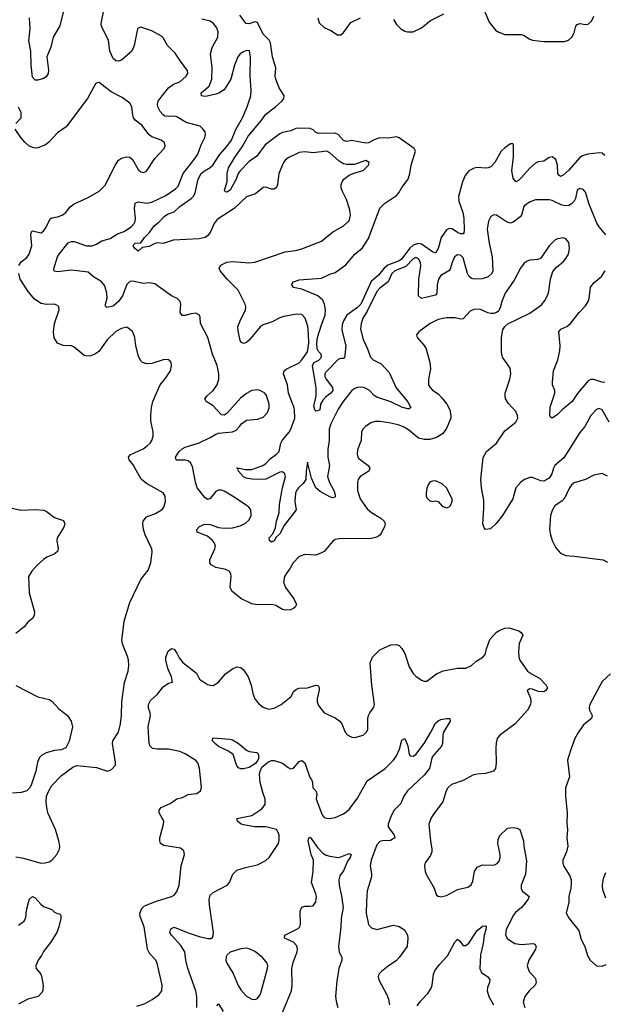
# Model space of a CAD drawing. Header units: inches. Extents: x 2134017 to 2292458, y 756222 to 916513.
# Tile 260 of 387: x 2223778 to 2227986, y 871953 to 879037. Entities that reach past the tile are written whole.
import ezdxf

# ---------------------------------------------------------------- set-up
doc = ezdxf.new("R2010")
doc.units = ezdxf.units.IN
doc.header["$MEASUREMENT"] = 0
doc.layers.add('C2827', color=7, linetype='Continuous')

msp = doc.modelspace()

# ---------------------------------------------------------------- linework, layer by layer
at = {"layer": 'C2827', "color": 5}
for points, elevation in [([(2224100.2, 879130), (2224068.2, 878991.8), (2224019.1, 878910), (2224001.3, 878838.7), (2223972.5, 878770), (2223986.5, 878673.5), (2223982.9, 878650), (2223970, 878626.6), (2223950, 878612.8), (2223910, 878601.6), (2223890, 878601.3), (2223870, 878622.7), (2223860.7, 878710), (2223858.2, 878810), (2223844, 878884), (2223853.3, 878970), (2223849, 879049)], 360), ([(2227119, 879110), (2227158, 879018), (2227202, 878962), (2227226.1, 878946.1), (2227270, 878930.3), (2227390.2, 878930.2), (2227410, 878923.7), (2227450, 878897), (2227470.3, 878890.3), (2227550, 878879.6), (2227700.1, 878879.9), (2227729.6, 878890.3), (2227752, 878910), (2227770, 878941), (2227782.4, 878990), (2227790, 879002), (2227810, 879008.5), (2227850, 879002.3), (2227870, 879004.6), (2227894.9, 879025.1), (2227910, 879062.8)], 320), ([(2228021.3, 876141.3), (2227970, 876229.6), (2227950, 876240.5), (2227930, 876233.3), (2227890, 876189.6), (2227846.5, 876110), (2227810, 876066.9), (2227695.4, 875884.6), (2227631.3, 875828.7), (2227621, 875810), (2227609.2, 875770), (2227590, 875738.9), (2227550, 875717.7), (2227530, 875718.7), (2227470, 875742.4), (2227450, 875743.5), (2227412.7, 875730), (2227385.3, 875710), (2227350.3, 875670), (2227328.9, 875590), (2227254, 875470), (2227208.1, 875411.9), (2227166.4, 875373.6), (2227130, 875368.7), (2227120.9, 875380.9), (2227112.7, 875410), (2227120.1, 875519.9), (2227119.3, 875579.3), (2227103.1, 875670), (2227098, 875730), (2227113.1, 875886.9), (2227138.9, 875930), (2227210, 875990.3), (2227270, 876078.4), (2227350, 876140.7), (2227362.9, 876170), (2227361.6, 876190), (2227350, 876217.2), (2227296.1, 876276.1), (2227275.6, 876310), (2227271.6, 876330), (2227273.3, 876350), (2227306.9, 876450), (2227312.8, 876490), (2227307.6, 876530), (2227254.5, 876610), (2227245.8, 876645.8), (2227246, 876750), (2227255.3, 876804.7), (2227269.6, 876830.3), (2227291, 876849), (2227450, 876925.7), (2227533.5, 876986.5), (2227561.6, 877018.4), (2227585.4, 877070), (2227599.1, 877170), (2227614.7, 877225.2), (2227643.1, 877256.9), (2227690, 877294.9), (2227710, 877318), (2227728, 877350), (2227736.9, 877390), (2227730, 877433.2), (2227710, 877459.5), (2227690, 877467), (2227650, 877459.6), (2227630, 877449.5), (2227590.4, 877410), (2227530, 877322), (2227508.5, 877311.5), (2227450, 877305.6), (2227430, 877298.4), (2227410, 877284.5), (2227382.4, 877250), (2227337.4, 877162.6), (2227271.7, 877070), (2227248.9, 877010), (2227237.2, 876962.8), (2227222.4, 876937.6), (2227210.4, 876929.6), (2227190, 876922.9), (2227170, 876923.6), (2227148.2, 876928.2), (2227090, 876953.3), (2227047.3, 876952.7), (2227020.3, 876939.7), (2226970, 876885.2), (2226950, 876881.2), (2226911.6, 876891.6), (2226851.5, 876891.5), (2226790, 876879.7), (2226733, 876850), (2226650.7, 876790), (2226634, 876770), (2226639.1, 876750), (2226690, 876693.4), (2226703.8, 876670), (2226730.4, 876570), (2226735.6, 876524.4), (2226720.4, 876450), (2226721.7, 876410), (2226731.8, 876390), (2226750, 876371.8), (2226790, 876344.4), (2226817.2, 876317.2), (2226853.8, 876270), (2226874.2, 876230), (2226881.8, 876190), (2226880.8, 876170), (2226848.7, 876091.3), (2226821.7, 876058.3), (2226778, 876030), (2226730, 876016.8), (2226690, 876017.3), (2226650, 876026.9), (2226590, 876077.3), (2226550, 876102.4), (2226510, 876118.8), (2226450, 876134.6), (2226373.4, 876146.6), (2226334.9, 876145.1), (2226304.6, 876135.4), (2226266.8, 876110), (2226247.3, 876090), (2226239.1, 876070), (2226235.5, 876010), (2226210, 875942), (2226206.7, 875910), (2226212.7, 875890), (2226220.5, 875880.5), (2226286.4, 875830), (2226297.6, 875810), (2226290.2, 875789.8), (2226228.5, 875750), (2226213.7, 875730), (2226208.9, 875710), (2226210.3, 875650), (2226229.1, 875590), (2226278.8, 875518.8), (2226310, 875491.1), (2226378.9, 875450), (2226401.1, 875430), (2226408.9, 875410), (2226404.9, 875390), (2226380.2, 875339.8), (2226371.7, 875328.3), (2226350, 875315.1), (2226310, 875304.8), (2226078.7, 875301.3), (2226050, 875297.4), (2226030, 875282.9), (2225970, 875212), (2225950, 875200.7), (2225910, 875185.1), (2225830, 875189.4), (2225790, 875174), (2225746, 875130), (2225726, 875090), (2225696.4, 875050), (2225685.3, 875030), (2225677.1, 874990), (2225692.1, 874952.1), (2225750.7, 874870), (2225770.8, 874830), (2225761, 874810), (2225750, 874801.2), (2225727.7, 874792.3), (2225690, 874787.8), (2225670, 874793), (2225622.2, 874822.2), (2225590.7, 874830.7), (2225487.3, 874827.3), (2225450, 874835.1), (2225370, 874872), (2225304.4, 874924.4), (2225294.2, 874954.2), (2225301, 875030), (2225298, 875050), (2225287.4, 875067.4), (2225261.8, 875081.8), (2225190, 875096.8), (2225155.5, 875115.5), (2225146.9, 875130), (2225147.2, 875150), (2225183.5, 875230), (2225187.4, 875250), (2225180.3, 875270), (2225165, 875290), (2225130, 875321.5), (2225056, 875350), (2225053.6, 875370), (2225073.6, 875390), (2225110, 875407.7), (2225150, 875404.7), (2225210, 875383.8), (2225250, 875378.2), (2225310, 875381.8), (2225364.7, 875395.3), (2225404.1, 875415.9), (2225430, 875439.1), (2225444.2, 875470), (2225441.6, 875510), (2225427.3, 875530), (2225401.6, 875550), (2225310, 875609.8), (2225250, 875644.7), (2225230, 875651.3), (2225210, 875651.5), (2225190, 875642.9), (2225150, 875591.8), (2225130, 875585.1), (2225110, 875599.6), (2225056.2, 875670), (2225043.5, 875710), (2225021.6, 875821.6), (2225008.2, 875848.2), (2224990, 875862.4), (2224970, 875868), (2224908, 875868), (2224903.7, 875870), (2224899.7, 875890), (2224927.2, 875930), (2224948.9, 875950), (2224970, 875961), (2225070, 875992.3), (2225149.5, 876030), (2225190, 876055.5), (2225210, 876062), (2225310, 876070.8), (2225335.3, 876084.7), (2225361.2, 876110), (2225374, 876130), (2225410, 876156.3), (2225490, 876163.8), (2225530, 876178), (2225562.9, 876210), (2225574.5, 876245.5), (2225573.5, 876270), (2225554.1, 876334.1), (2225542, 876350), (2225509.7, 876369.7), (2225490, 876374.3), (2225450, 876369.7), (2225410, 876348), (2225367.1, 876312.9), (2225270, 876204), (2225250, 876192.7), (2225230, 876193.2), (2225170, 876258), (2225119.3, 876290), (2225112, 876310), (2225127.6, 876330), (2225171.6, 876368.4), (2225199.1, 876410), (2225210.9, 876450), (2225212.2, 876490), (2225198.5, 876550), (2225166, 876630), (2225133.5, 876750), (2225079.5, 876850), (2225077, 876897), (2225070, 876914), (2225045.6, 876925.6), (2225010, 876921.6), (2224970, 876907.8), (2224948, 876908), (2224934.5, 876930), (2224938.3, 876990), (2224932.8, 877010), (2224912.1, 877032.1), (2224870, 877050.9), (2224750, 877137.6), (2224710, 877144.2), (2224670, 877138.7), (2224590, 877156.8), (2224570, 877153.3), (2224550, 877131.1), (2224518.3, 877050), (2224490, 877008.2), (2224450, 876977), (2224405.3, 876965.3), (2224395.9, 876975.9), (2224395.6, 876990), (2224407.7, 877032.3), (2224406, 877070), (2224390, 877120.9), (2224370, 877149.4), (2224358.3, 877158.3), (2224310, 877187.6), (2224270, 877220.5), (2224150, 877234), (2224050, 877221.7), (2224027.4, 877227.4), (2224023.3, 877243.3), (2224050.9, 877330), (2224062, 877350), (2224127.5, 877432.5), (2224150, 877441.4), (2224170, 877441.3), (2224259.1, 877410), (2224300.9, 877410), (2224330, 877421.7), (2224370, 877446.2), (2224430, 877463.2), (2224482.9, 877497.1), (2224530, 877511.8), (2224583.5, 877550), (2224603.1, 877570), (2224610, 877584.4), (2224612.2, 877610), (2224603.6, 877676.4), (2224610, 877715.8), (2224630, 877726.4), (2224690, 877717.5), (2224730, 877725.1), (2224830, 877771), (2224900, 877820), (2224919.9, 877840.1), (2224956.1, 877930), (2225034, 878030), (2225059.7, 878070), (2225083.7, 878136.3), (2225111.3, 878190), (2225116.2, 878210), (2225112.7, 878230), (2225095.1, 878255.1), (2225077.2, 878270), (2224976.7, 878296.6), (2224910, 878338.3), (2224890, 878343.4), (2224850, 878339.8), (2224822.9, 878342.9), (2224810, 878351.1), (2224790, 878376.9), (2224773.6, 878410), (2224769.8, 878430), (2224776.1, 878450), (2224803.2, 878490), (2224850, 878545.8), (2224886.2, 878573.8), (2224930, 878590.2), (2224976.2, 878630), (2224989.4, 878650), (2224986.6, 878670), (2224939.5, 878730), (2224896.6, 878796.6), (2224843, 878850), (2224810, 878907), (2224798.6, 878918.6), (2224730, 878956.9), (2224650, 878982.7), (2224630, 878976), (2224626.4, 878970), (2224602.3, 878850), (2224584.9, 878810), (2224510, 878744.7), (2224490, 878738.7), (2224470, 878741.6), (2224450, 878758), (2224426.2, 878810), (2224416.8, 878890), (2224367.4, 878987.4), (2224363.7, 879010), (2224384.5, 879104.5)], 360), ([(2227996.3, 877490), (2227950, 877546.3), (2227933.4, 877573.4), (2227877.3, 877710), (2227850, 877796), (2227834.7, 877814.8), (2227810, 877822), (2227790.4, 877809.6), (2227778.5, 877750), (2227768.7, 877731.3), (2227750, 877711), (2227730, 877699.8), (2227710, 877696.8), (2227681.5, 877701.5), (2227610, 877735.5), (2227590, 877740.3), (2227490, 877739.8), (2227453.7, 877726.3), (2227426.4, 877710), (2227407.8, 877692.2), (2227390.3, 877630), (2227381.4, 877618.6), (2227330, 877580.4), (2227310, 877573.3), (2227281.4, 877581.4), (2227210, 877631.2), (2227190, 877633.3), (2227170, 877620.9), (2227151.8, 877588.2), (2227142.8, 877530), (2227156.3, 877430), (2227179, 877330), (2227184.3, 877230), (2227177.2, 877210), (2227150, 877185.8), (2227107, 877173), (2227050, 877170.8), (2227030, 877175.6), (2227011.4, 877191.4), (2227002, 877210), (2226970, 877324.5), (2226950, 877343.6), (2226930, 877345.6), (2226909.1, 877330), (2226891.6, 877290), (2226877.9, 877242.1), (2226867.4, 877230), (2226810, 877195.5), (2226792.6, 877170), (2226782.5, 877130), (2226779.7, 877070), (2226770, 877054), (2226670, 877031.1), (2226649.8, 877050), (2226651.5, 877170), (2226665.6, 877265.6), (2226663.4, 877290), (2226650, 877317.3), (2226630, 877324.8), (2226610, 877316.5), (2226557.9, 877262.1), (2226478.7, 877230), (2226457.3, 877210), (2226430.3, 877149.7), (2226370, 877104.3), (2226350, 877080.3), (2226279.6, 876940.3), (2226247.2, 876890), (2226235, 876850), (2226231, 876810), (2226250, 876734.9), (2226282.2, 876670), (2226303.6, 876610), (2226322, 876590), (2226380.1, 876560.1), (2226438.6, 876498.6), (2226488.9, 876388.9), (2226570.2, 876290), (2226593.3, 876246.7), (2226582, 876238), (2226570, 876236.4), (2226528.2, 876250), (2226450, 876287.7), (2226350, 876322.3), (2226330, 876332.8), (2226292.6, 876372.6), (2226256, 876390), (2226230, 876394.2), (2226210, 876391.7), (2226190, 876384.2), (2226170.1, 876369.9), (2226106, 876290), (2226070, 876236), (2226017.6, 876130), (2226006.2, 876090), (2226006.2, 876010), (2225995.2, 875944.8), (2225997.4, 875890), (2226008.6, 875830), (2225994, 875750), (2226008.4, 875708.4), (2226040.2, 875650), (2226050, 875618), (2226050, 875602), (2226030, 875596.2), (2226010, 875605.1), (2225942, 875642), (2225909.8, 875669.8), (2225878.2, 875738.2), (2225850, 875852.7), (2225839.5, 875790), (2225837.4, 875730), (2225819.8, 875700.2), (2225785.6, 875670), (2225770.2, 875650), (2225764.3, 875630), (2225758.9, 875570), (2225768, 875510), (2225681.9, 875398.1), (2225650, 875337.7), (2225625, 875315.1), (2225610, 875288.2), (2225590, 875276.9), (2225575.6, 875290), (2225574, 875310), (2225601, 875339), (2225619.1, 875380.9), (2225627.1, 875430), (2225645.2, 875490), (2225648.1, 875550), (2225669.9, 875670.1), (2225691.2, 875750), (2225687.2, 875770), (2225670, 875783.8), (2225650, 875781), (2225550, 875731.9), (2225510, 875728.3), (2225450, 875730.5), (2225410, 875738.9), (2225388.7, 875748.7), (2225353.3, 875790), (2225347.7, 875807.7), (2225338, 875810), (2225347.9, 875812.1), (2225401.9, 875801.9), (2225450, 875801.5), (2225528.3, 875830), (2225550, 875844.8), (2225581.7, 875878.3), (2225626.6, 875910), (2225645.4, 875930), (2225656.8, 875990), (2225667.1, 876010), (2225719, 876070), (2225730.6, 876090), (2225757.5, 876170), (2225757, 876230), (2225752.6, 876252.6), (2225713.8, 876350), (2225706, 876410), (2225676, 876490), (2225683, 876510), (2225697.2, 876522.8), (2225790, 876568.7), (2225810, 876588.8), (2225850, 876647.2), (2225858.3, 876710), (2225857.9, 876777.9), (2225851.8, 876831.8), (2225834.2, 876890), (2225810, 876916), (2225770, 876918.8), (2225679.6, 876900.4), (2225650, 876891.5), (2225596, 876864), (2225530, 876842.7), (2225510, 876828.2), (2225430, 876731.6), (2225410, 876715.6), (2225390, 876707), (2225375.3, 876715.3), (2225366.3, 876730), (2225350, 876798), (2225349.6, 876829.6), (2225364.2, 876870), (2225404.2, 876950), (2225406.2, 876970), (2225402.2, 876990), (2225351.5, 877090), (2225270.9, 877170.9), (2225222, 877230), (2225215.1, 877250), (2225226, 877270), (2225270, 877291.6), (2225310, 877296.9), (2225430, 877288.4), (2225470, 877292.1), (2225690, 877365.6), (2225763.6, 877376.4), (2225810, 877389.1), (2225950, 877443.1), (2226030.9, 877509.1), (2226110, 877554.4), (2226149.6, 877590), (2226160.5, 877630), (2226153.7, 877670), (2226130, 877744), (2226100.7, 877800.7), (2226092.3, 877827.7), (2226091.8, 877850), (2226098.4, 877870), (2226112.3, 877890), (2226150, 877917.1), (2226190, 877934), (2226250, 877950.8), (2226289, 877990), (2226294, 878010), (2226270, 878024), (2226185.8, 877994.2), (2226130, 877994.3), (2226110, 877998.9), (2226078.5, 878018.5), (2226010, 878078.7), (2225990, 878089.7), (2225890, 878078.2), (2225830, 878086.2), (2225790, 878080.4), (2225710, 878043), (2225690, 878027.3), (2225677, 878010), (2225644.2, 877930), (2225634.7, 877850), (2225627, 877830), (2225610, 877817.3), (2225590, 877818.4), (2225550, 877830.8), (2225530, 877829.7), (2225475.7, 877784.3), (2225410, 877763.1), (2225321.6, 877678.4), (2225200.5, 877599.5), (2225178.8, 877570), (2225150, 877505.1), (2225130, 877481.3), (2225113, 877470), (2225070, 877460.8), (2224882.8, 877450), (2224810, 877426), (2224770, 877430.4), (2224750, 877426.8), (2224710, 877405.9), (2224661, 877399), (2224630, 877371.5), (2224607.6, 877390), (2224595.6, 877410), (2224601, 877419), (2224610, 877428), (2224650, 877430.3), (2224677.5, 877470), (2224713.6, 877506.4), (2224746.4, 877553.6), (2224780.9, 877579.1), (2224819.3, 877620.7), (2224843.2, 877636.8), (2224890, 877655.4), (2224930, 877692.1), (2225013.3, 877750), (2225030.6, 877770), (2225040.6, 877790), (2225064, 877890), (2225085.2, 877930), (2225107.8, 877950), (2225150, 877973.4), (2225169.5, 877990.5), (2225215.5, 878064.5), (2225270, 878124.7), (2225302, 878170), (2225333.2, 878246.8), (2225381.1, 878330), (2225415.8, 878410), (2225442, 878490), (2225445.3, 878530), (2225436.1, 878630), (2225439.3, 878770), (2225431.6, 878811.6), (2225410, 878815.6), (2225390, 878806.6), (2225366.2, 878790), (2225349.3, 878770), (2225324.7, 878710), (2225298, 878610), (2225250, 878532.6), (2225212.8, 878507.2), (2225190, 878500.4), (2225126.7, 878486.7), (2225110, 878485), (2225087.3, 878490), (2225084, 878510), (2225141.1, 878558.9), (2225161, 878610), (2225163.2, 878690), (2225152.3, 878790), (2225163.9, 878836.1), (2225204.2, 878910), (2225206.2, 878950), (2225197.3, 878977.3), (2225172.6, 879010), (2225150, 879025.3), (2225090, 879039.4)], 340), ([(2227990, 878059.1), (2227970, 878076.1), (2227950, 878079.5), (2227868.4, 878068.4), (2227830, 878057.7), (2227810, 878044.9), (2227730, 877953.9), (2227690, 877919.4), (2227670, 877909.7), (2227658, 877918), (2227650.8, 877930.8), (2227649.9, 877990), (2227637.5, 878030), (2227610, 878049.8), (2227590, 878046.2), (2227550, 878019.2), (2227510, 878014.6), (2227490, 878005.6), (2227450, 877968.7), (2227390, 877900.3), (2227370, 877881.5), (2227350, 877871.3), (2227330, 877896), (2227321.6, 877950), (2227331.9, 878050), (2227333.4, 878133.4), (2227330, 878142.7), (2227310, 878144.4), (2227270, 878115.4), (2227244.3, 878090), (2227197.7, 878010), (2227170, 877978.9), (2227150, 877969.8), (2227130, 877968.1), (2227070, 877973.3), (2227050, 877969.7), (2227010, 877949.6), (2226984.7, 877915.3), (2226965.6, 877870), (2226936.1, 877763.9), (2226938.4, 877730), (2226968, 877650), (2226975.2, 877610), (2226978.2, 877521.8), (2226975.8, 877504.2), (2226970, 877496.9), (2226950, 877496.5), (2226930, 877505.2), (2226890, 877532.5), (2226870, 877535.3), (2226850, 877524.8), (2226811.9, 877470), (2226790, 877389.5), (2226770, 877357.7), (2226750, 877365.5), (2226670, 877422.2), (2226646.7, 877426.7), (2226610, 877414.6), (2226586.6, 877393.4), (2226526.1, 877313.9), (2226510, 877302.1), (2226428.8, 877271.2), (2226402.4, 877250), (2226360.2, 877199.8), (2226307.4, 877152.6), (2226233.7, 876990), (2226210, 876966.2), (2226133.1, 876910), (2226107.8, 876870), (2226099.1, 876840.9), (2226098, 876802), (2226126.1, 876690), (2226115.8, 876604.2), (2226110, 876598.4), (2226090, 876600.3), (2226070, 876592.4), (2225980.2, 876499.8), (2225975.3, 876490), (2225975.5, 876470), (2225983.2, 876450), (2226030, 876390.3), (2226032.5, 876370), (2226017.3, 876350), (2225978.8, 876321.2), (2225960.9, 876299.1), (2225944, 876270), (2225938, 876230), (2225922.5, 876222.5), (2225910, 876220.9), (2225905.3, 876225.3), (2225896.2, 876256.2), (2225912.8, 876330), (2225911.8, 876388.2), (2225886.2, 876550), (2225896.8, 876570), (2225931.6, 876588.4), (2225951.5, 876610), (2225947.3, 876630), (2225930, 876648.5), (2225919.9, 876670), (2225916, 876710), (2225921.5, 876750), (2225950, 876842.4), (2225976.4, 876910), (2225978.7, 876950), (2225973.3, 876990), (2225959.1, 877019.1), (2225925.4, 877050), (2225810, 877098.2), (2225750, 877109.7), (2225737, 877130), (2225740.5, 877139.5), (2225749, 877150), (2225790, 877164.6), (2225950, 877176.5), (2226010, 877205.7), (2226050, 877217), (2226126.8, 877273.2), (2226189.9, 877350.1), (2226245.1, 877394.9), (2226290, 877463), (2226370, 877681.6), (2226404.6, 877715.4), (2226490, 877772), (2226508, 877792), (2226529.8, 877830), (2226574.2, 877890), (2226587.2, 877930), (2226595.6, 877990), (2226627.6, 878090), (2226617.6, 878110), (2226510, 878186.6), (2226490, 878193.9), (2226430, 878184.8), (2226370, 878185.7), (2226330, 878173.4), (2226290, 878151.7), (2226270.7, 878149.3), (2226170, 878167.9), (2226130, 878161.4), (2226110, 878166.9), (2226070.3, 878210), (2226050, 878220.7), (2225930, 878218.3), (2225910, 878226), (2225890, 878243.4), (2225870, 878253.5), (2225770, 878256.9), (2225730, 878237.5), (2225670, 878224.3), (2225650, 878215), (2225544.4, 878135.6), (2225484.2, 878055.8), (2225430, 878017), (2225365, 877950), (2225351.1, 877930), (2225336.3, 877890), (2225293.7, 877810), (2225270, 877795.1), (2225257.2, 877797.2), (2225251.8, 877810), (2225271.1, 877870), (2225270.6, 877930), (2225280.6, 877970), (2225328.7, 878050), (2225378.8, 878121.2), (2225421.8, 878198.2), (2225513.3, 878306.7), (2225550, 878356.8), (2225619.8, 878410), (2225664.8, 878450), (2225680.5, 878470), (2225682.4, 878490), (2225646.4, 878546.4), (2225621.2, 878610), (2225618.3, 878630), (2225623.1, 878690), (2225597.7, 878770), (2225583.4, 878870), (2225574.5, 878890), (2225530, 878933), (2225490, 879017.3), (2225470, 879020.3), (2225430, 879007.8), (2225408.8, 879008.8), (2225362, 879070)], 320), ([(2225924, 879050), (2225934, 879014), (2225970, 878979.5), (2226018, 878958), (2226066.6, 878926.6), (2226090, 878927.7), (2226110, 878944), (2226162.7, 879017.3), (2226231.1, 879048.9)], 320), ([(2226470, 879039.1), (2226490, 879003), (2226521.6, 878970), (2226550, 878954.9), (2226570, 878950.3), (2226609.6, 878950.4), (2226670, 878977.1), (2226735.1, 879030), (2226830, 879078)], 320), ([(2223772.2, 877267.8), (2223790, 877295.5), (2223830, 877326), (2223847, 877350), (2223865.2, 877410), (2223859.3, 877490), (2223862.7, 877510), (2223870, 877518.8), (2223930, 877504.4), (2223950, 877515.3), (2223970, 877543.1), (2223997, 877603), (2224010, 877610.4), (2224050, 877617.4), (2224083.7, 877630), (2224109.7, 877650.3), (2224142, 877690), (2224170, 877712.7), (2224270, 877757), (2224350, 877802.4), (2224393.1, 877846.9), (2224470, 877998.4), (2224490, 878027), (2224510, 878041.5), (2224550, 878051.3), (2224570, 878047.2), (2224590, 878030.4), (2224630, 877959.3), (2224650, 877941.6), (2224670, 877937.1), (2224690, 877947.7), (2224750, 878039.1), (2224817, 878110), (2224824.5, 878130), (2224819.5, 878150), (2224796, 878170), (2224730, 878194.6), (2224710, 878208.6), (2224657, 878277), (2224610, 878313.3), (2224598.5, 878330), (2224593.1, 878350), (2224586.2, 878410), (2224570, 878436.9), (2224516, 878476), (2224436.6, 878516.6), (2224350, 878586), (2224330, 878581.2), (2224324.9, 878575.1), (2224267, 878470), (2224113.3, 878266.7), (2224050, 878223), (2223986, 878154), (2223963.9, 878136.1), (2223910, 878113.7), (2223890, 878112.4), (2223870, 878117.7), (2223844.5, 878130), (2223815.9, 878155.9), (2223786, 878190), (2223744.7, 878250)], 380), ([(2223749.6, 878290), (2223788.5, 878331.5), (2223788.8, 878370), (2223770, 878407.1)], 380), ([(2223750, 873014.2), (2223805, 873005), (2223930, 872969.3), (2223962, 872970), (2223990, 872979.5), (2224010, 872990.4), (2224045.1, 873030), (2224065.6, 873070), (2224067.6, 873090), (2224060.5, 873130), (2224036.3, 873210), (2223981.6, 873330), (2223974, 873370), (2223969.5, 873410), (2223972, 873450), (2223987, 873490), (2224010, 873527.3), (2224079.6, 873600.4), (2224161.5, 873658.5), (2224189.4, 873670.6), (2224330, 873656), (2224410, 873631.3), (2224438, 873642), (2224467.3, 873672.7), (2224468, 873692), (2224447, 873830), (2224449.5, 873850), (2224489.5, 873910), (2224503.5, 873970), (2224511.8, 874030), (2224514, 874130), (2224532.2, 874267.8), (2224558.4, 874350), (2224562.9, 874390), (2224562, 874430), (2224557, 874450), (2224519.7, 874539.7), (2224512.8, 874570), (2224529.8, 874710), (2224570, 874844.9), (2224651, 875010), (2224702.8, 875077.2), (2224722, 875130), (2224731.7, 875208.3), (2224729.6, 875230), (2224681, 875330), (2224668.4, 875370), (2224664.2, 875410), (2224667.3, 875430), (2224690, 875460.7), (2224756.6, 875483.4), (2224805.4, 875514.6), (2224816.2, 875530), (2224827.3, 875570), (2224824.5, 875610), (2224810, 875632.3), (2224690, 875699.7), (2224652.2, 875732.2), (2224594.3, 875834.3), (2224567.2, 875870), (2224561.1, 875890), (2224574, 875906), (2224666, 875950), (2224695.6, 875970), (2224716.9, 875990), (2224729.7, 876010), (2224738.3, 876041.7), (2224739.7, 876070), (2224723.1, 876150), (2224722, 876190), (2224726.3, 876246.3), (2224735.4, 876290), (2224789.8, 876410.2), (2224830, 876459.1), (2224862.9, 876510), (2224872, 876550), (2224869, 876570), (2224860.2, 876580.2), (2224850, 876589), (2224832.3, 876592.3), (2224810, 876589.4), (2224730, 876563.6), (2224690, 876561.6), (2224662.7, 876570), (2224650, 876582.7), (2224634.2, 876614.1), (2224613.3, 876693.3), (2224606, 876750), (2224597.7, 876777.7), (2224590, 876792.7), (2224550, 876823.7), (2224510, 876816.2), (2224470, 876793.6), (2224407.3, 876732.7), (2224348.7, 876650), (2224319.3, 876630), (2224290, 876618.7), (2224270, 876615.3), (2224241.2, 876621.2), (2224170, 876681.1), (2224150, 876691.1), (2224090, 876692), (2224050, 876709.4), (2224027.4, 876747.4), (2224021, 876790), (2224029.8, 876850.2), (2224062.9, 876950), (2224060.7, 876970), (2224050, 876980.7), (2224030, 876989.6), (2223970, 876986.8), (2223933.9, 876993.9), (2223885.9, 877025.9), (2223840.4, 877080.4), (2223782.2, 877170), (2223772.5, 877210)], 380), ([(2227990, 876427.4), (2227968.8, 876428.8), (2227910, 876449.1), (2227890, 876448.1), (2227870, 876439.8), (2227793.4, 876346.6), (2227756, 876290), (2227686.4, 876233.6), (2227650, 876196.3), (2227610, 876169.5), (2227598, 876178), (2227595.1, 876190), (2227597.7, 876250), (2227629.7, 876350), (2227629.7, 876370), (2227614.3, 876410), (2227612.6, 876430), (2227621.7, 876510), (2227651.1, 876590), (2227665.3, 876654.7), (2227667.6, 876690), (2227658.9, 876790), (2227672.3, 876810), (2227716.2, 876830), (2227743.5, 876850), (2227805.7, 876930), (2227850, 876977.6), (2227869.8, 877010), (2227876.5, 877030), (2227887.3, 877112.7), (2227912.9, 877147.1), (2227966, 877190), (2227991.5, 877230)], 340), ([(2228010, 875751.8), (2227970, 875772), (2227910, 875759.7), (2227850, 875729.7), (2227770, 875704.2), (2227750.5, 875690), (2227730, 875659.3), (2227703.1, 875596.9), (2227683.8, 875576.2), (2227630, 875538.7), (2227610, 875506.6), (2227598, 875470), (2227591.7, 875370), (2227597.8, 875330), (2227611.4, 875290), (2227637.8, 875237.8), (2227670, 875199.5), (2227710, 875181.1), (2227770, 875178.3), (2227978, 875150), (2228010, 875134.8)], 380), ([(2223690, 875530.5), (2223790, 875508), (2223890, 875514), (2223950, 875508.7), (2223970, 875500.3), (2224030, 875454.3), (2224092.9, 875432.9), (2224102.4, 875410), (2224095.1, 875384.9), (2224048.9, 875310), (2224046.3, 875290), (2224056, 875230), (2224050.3, 875210), (2224027.1, 875192.9), (2223973.4, 875170), (2223950, 875153.3), (2223901.6, 875110), (2223865.5, 875070), (2223842.4, 875030), (2223846, 874914), (2223884.1, 874775.9), (2223883, 874750), (2223870.6, 874730), (2223838, 874702), (2223810.4, 874670), (2223750, 874621.6)], 380), ([(2224620.4, 871939.6), (2224680.4, 871959.6), (2224731, 871989), (2224779.1, 872020.9), (2224801.2, 872050), (2224802.7, 872090), (2224768.4, 872250), (2224758.5, 872270), (2224715.5, 872315.5), (2224698.3, 872350), (2224674.9, 872510), (2224644.3, 872584.3), (2224642.6, 872610), (2224656.9, 872643.1), (2224677.8, 872662.2), (2224763.6, 872696.4), (2224871.8, 872728.2), (2224890, 872738.4), (2224899.7, 872750), (2224911.4, 872768.6), (2224926.4, 872810), (2224941.1, 872950), (2224963.6, 873030), (2224958.7, 873058.7), (2224936.3, 873076.3), (2224815.6, 873095.6), (2224792.7, 873110), (2224786.6, 873130), (2224787, 873150), (2224814, 873250), (2224815.1, 873270), (2224782.9, 873330), (2224782.9, 873350), (2224797.2, 873370), (2224861.8, 873398.2), (2224910, 873432), (2224950, 873442), (2224990, 873463.1), (2225054, 873470), (2225079.1, 873490), (2225086.1, 873513.9), (2225071.9, 873651.9), (2225059.8, 873690), (2225046.9, 873706.9), (2224970, 873754.5), (2224930, 873771.8), (2224850, 873787.9), (2224767.7, 873787.7), (2224734.8, 873794.8), (2224718.3, 873810), (2224710.9, 873830), (2224704.2, 873950), (2224719.5, 874030), (2224718.4, 874050), (2224704.5, 874084.5), (2224705.1, 874110), (2224720.3, 874139.7), (2224770, 874185.5), (2224810, 874236.4), (2224850, 874263), (2224878, 874270), (2224871.8, 874310), (2224845.3, 874370), (2224829.8, 874430), (2224831.2, 874450), (2224846.8, 874493.2), (2224870, 874513), (2224890, 874508.2), (2224910, 874480.5), (2224926.2, 874446.2), (2224951.9, 874411.9), (2225050, 874334.9), (2225071.9, 874291.9), (2225130, 874254.4), (2225150, 874248.2), (2225170, 874248), (2225209.2, 874270), (2225259.3, 874330), (2225310, 874367.7), (2225340.7, 874380.7), (2225370, 874376.3), (2225390, 874358.8), (2225422.4, 874310), (2225444.9, 874250), (2225455.8, 874190), (2225470.4, 874150), (2225496.7, 874116.7), (2225530, 874090.5), (2225570, 874076.4), (2225610, 874083.8), (2225659.3, 874110), (2225731.7, 874168.3), (2225750, 874204.7), (2225770, 874221), (2225790, 874226.8), (2225850, 874230.6), (2225910, 874250.4), (2225927.5, 874247.5), (2225933.5, 874233.5), (2225933.4, 874213.4), (2225918.3, 874150), (2225918.9, 874130), (2225930, 874103), (2225970, 874050.7), (2226050, 874013.4), (2226082.8, 873990), (2226097.3, 873970), (2226122, 873910), (2226140.7, 873890), (2226170, 873876.4), (2226190, 873874), (2226249.7, 873890.3), (2226272.4, 873907.6), (2226284.5, 873930), (2226284.5, 874010), (2226289.5, 874030), (2226298, 874050), (2226326.6, 874090), (2226331.6, 874110), (2226313, 874250), (2226300.4, 874410), (2226318.9, 874450), (2226370, 874504.6), (2226450, 874539.5), (2226490, 874542.3), (2226510, 874534), (2226530, 874513.1), (2226550, 874478), (2226581.8, 874381.8), (2226610, 874333.8), (2226630, 874313.4), (2226670, 874285.2), (2226690, 874277.4), (2226710, 874278), (2226778.7, 874330), (2226827.1, 874352.8), (2226930, 874371.4), (2226990, 874372), (2227029.4, 874390), (2227061.1, 874418.9), (2227112, 874450), (2227129.5, 874470), (2227138.7, 874510), (2227162.8, 874577.2), (2227209.6, 874630), (2227235, 874645), (2227270, 874658.8), (2227300.9, 874660.9), (2227370, 874639.5), (2227388.6, 874628.6), (2227400.5, 874610), (2227372.4, 874550), (2227368.8, 874491.2), (2227370.3, 874450), (2227378.7, 874430), (2227433, 874350), (2227462, 874330), (2227520.7, 874300.7), (2227568.5, 874250), (2227576.3, 874230), (2227565.5, 874210), (2227550, 874201.1), (2227510, 874202.6), (2227470, 874219.6), (2227450, 874222), (2227430.8, 874210), (2227454.9, 874154.9), (2227458.4, 874130), (2227454, 874110), (2227433.7, 874070), (2227345.3, 873970), (2227232.6, 873887.4), (2227214.4, 873865.6), (2227206.7, 873833.3), (2227204.8, 873795.2), (2227209, 873691), (2227203.1, 873650), (2227189, 873631), (2227130, 873612.9), (2227070, 873608.5), (2227039.2, 873600.8), (2226970, 873563.6), (2226885.8, 873534.2), (2226859.1, 873510), (2226848.2, 873490), (2226823.1, 873410), (2226757.8, 873322.2), (2226738, 873290), (2226722.6, 873250), (2226734.7, 873130), (2226746, 873070), (2226744.7, 873050), (2226735.2, 873024.8), (2226697, 872970), (2226691.8, 872950), (2226696.9, 872910), (2226706, 872886), (2226761.6, 872790), (2226779.1, 872739.1), (2226790.4, 872730.4), (2226807, 872727), (2226850, 872736.9), (2226930, 872778.3), (2227003.3, 872796.7), (2227027.7, 872812.3), (2227040.1, 872839.9), (2227051.3, 872910), (2227070, 872939.3), (2227110, 872956.4), (2227190, 872953.7), (2227214.2, 872965.8), (2227230, 872983.8), (2227237.4, 873010), (2227237.1, 873030), (2227219.3, 873110), (2227221.8, 873138.2), (2227233.2, 873166.8), (2227290, 873219.5), (2227330, 873226), (2227359.6, 873219.6), (2227377.3, 873210), (2227404.9, 873130), (2227406.7, 873090), (2227425.2, 872985.2), (2227418.1, 872890), (2227388.7, 872810), (2227387.6, 872787.6), (2227394, 872770), (2227444.4, 872730), (2227438.9, 872710), (2227408.2, 872670), (2227390.6, 872649.4), (2227345.9, 872614.1), (2227330, 872592.6), (2227279.7, 872490), (2227274.1, 872454.1), (2227287.1, 872427.1), (2227342, 872390), (2227390, 872384.2), (2227471.2, 872391.2), (2227485.7, 872385.7), (2227495.3, 872370), (2227490.2, 872350), (2227442, 872270), (2227431.6, 872230), (2227444.6, 872190), (2227490, 872138), (2227496.1, 872110), (2227487.6, 872090), (2227446, 872050), (2227413.4, 872010), (2227401.1, 871970), (2227414.4, 871930)], 360), ([(2228030.7, 874330), (2227970, 874276.2), (2227881.3, 874110), (2227876.4, 874090), (2227879.5, 874070), (2227898, 874030), (2227894, 874010), (2227836.2, 873963.8), (2227796, 873904), (2227775.1, 873864.9), (2227741.8, 873778.2), (2227722, 873710), (2227736.9, 873590), (2227707.9, 873510), (2227706, 873450), (2227718.6, 873330), (2227716.2, 873256.2), (2227722, 873210), (2227717.6, 873150), (2227724.4, 873090), (2227714, 873050), (2227688.5, 872990), (2227687, 872970), (2227692.7, 872950), (2227737.8, 872877.7), (2227746.7, 872850), (2227746.7, 872830), (2227744.4, 872790), (2227730.3, 872730), (2227730, 872688), (2227712.4, 872610), (2227732.7, 872570), (2227803.8, 872483.8), (2227819.9, 872419.9), (2227846, 872370), (2227865.5, 872305.5), (2227885.5, 872270), (2227930, 872230.7), (2227970, 872227.3), (2228000.1, 872239.9)], 380), ([(2223750, 874247.9), (2223910, 874165.5), (2223990, 874146.8), (2224010, 874134.8), (2224059.9, 874079.9), (2224122.8, 874030), (2224147.7, 873990), (2224159.1, 873950), (2224133.7, 873846.3), (2224110, 873798), (2224076.9, 873783.1), (2224030, 873779), (2223970, 873762.7), (2223935.9, 873744.1), (2223921, 873730), (2223905.5, 873694.5), (2223894.9, 873630), (2223863.9, 873536.1), (2223850.4, 873509.6), (2223830.4, 873489.6), (2223790, 873476.2), (2223726.9, 873473.1)], 380), ([(2225054.5, 871930), (2225053.4, 872006.6), (2225047.2, 872050), (2224987.6, 872210), (2224973.7, 872270), (2224966.3, 872330), (2224937.4, 872377.4), (2224871.2, 872450), (2224858.9, 872470), (2224864, 872490), (2224870, 872499.3), (2224890, 872508.8), (2224990, 872467.6), (2225070, 872441.7), (2225133.2, 872426.8), (2225153.2, 872426.8), (2225165.2, 872434.8), (2225172, 872448), (2225174, 872470), (2225144.7, 872670), (2225142, 872710), (2225150, 872738.8), (2225170, 872757.1), (2225272.3, 872810), (2225289.6, 872830.4), (2225312, 872890), (2225342, 872918), (2225402.7, 872937.3), (2225490, 872956.5), (2225550, 872988.9), (2225573.7, 873010), (2225642, 873110), (2225646.9, 873133.1), (2225645.7, 873170), (2225639.7, 873190), (2225626.6, 873210), (2225550, 873229.8), (2225470, 873230.6), (2225390, 873243.7), (2225371.6, 873250), (2225346, 873270), (2225342, 873290), (2225450, 873312.3), (2225520.1, 873359.9), (2225544.5, 873390), (2225545.1, 873430), (2225529.8, 873469.8), (2225508.4, 873550), (2225505.5, 873605.5), (2225509.8, 873630), (2225521.8, 873658.2), (2225564.1, 873695.9), (2225590, 873707.3), (2225610, 873707.7), (2225669, 873689), (2225710, 873656.3), (2225730, 873648), (2225750, 873653.4), (2225790, 873699.3), (2225810, 873706.4), (2225819.4, 873699.4), (2225830.2, 873690.2), (2225866.1, 873586.1), (2225879.1, 873570), (2225885.5, 873550), (2225888.5, 873510), (2225910.3, 873490), (2225916.5, 873470), (2225913.1, 873430), (2225956.1, 873316.1), (2225970, 873298), (2225990, 873292.4), (2226010.4, 873290.4), (2226050, 873296.5), (2226110, 873324.6), (2226150, 873356), (2226210, 873437.4), (2226279.3, 873560.7), (2226410, 873650.4), (2226470, 873710.3), (2226490, 873740.4), (2226512.1, 873787.9), (2226530, 873854.8), (2226550, 873864.9), (2226572.4, 873812.4), (2226582.8, 873750), (2226590, 873740.3), (2226610, 873737.4), (2226630, 873750.3), (2226688.9, 873830), (2226737.3, 873910), (2226770, 873975.2), (2226790, 873993.4), (2226810, 874002), (2226850.7, 874010.7), (2226874, 874010), (2226876, 873990), (2226828.6, 873911.4), (2226823.8, 873890), (2226822.6, 873830), (2226813.7, 873810), (2226746.7, 873733.3), (2226727.6, 873650), (2226690, 873602.2), (2226569.5, 873490), (2226543, 873450), (2226520.9, 873399.1), (2226474.7, 873350), (2226451.1, 873310), (2226430.9, 873250), (2226429.3, 873230), (2226474.6, 873170), (2226478.4, 873150), (2226448.3, 873131.7), (2226390, 873130.5), (2226370, 873125.5), (2226350, 873101.7), (2226307.3, 872990), (2226301.3, 872950), (2226311.4, 872890), (2226310.2, 872870), (2226278.6, 872770), (2226273.7, 872693.7), (2226271.5, 872610), (2226287.9, 872527.9), (2226310, 872503.8), (2226350, 872492.7), (2226470, 872522.6), (2226510, 872514), (2226548.9, 872488.9), (2226570.3, 872450.3), (2226572.4, 872430), (2226567.7, 872370), (2226510.4, 872290), (2226490, 872267.8), (2226430, 872228.2), (2226381.6, 872190), (2226363.8, 872170), (2226358.4, 872150), (2226364.4, 872130), (2226420.6, 872020.6), (2226432, 871990), (2226439.5, 871950)], 340), ([(2225651.9, 871850), (2225733.8, 872050), (2225739.6, 872090), (2225736.6, 872210), (2225746.6, 872253.4), (2225775.9, 872330), (2225778.7, 872350), (2225773.3, 872373.3), (2225750, 872399.8), (2225683.7, 872430), (2225686.6, 872450), (2225781.6, 872498.4), (2225794.5, 872510), (2225799.6, 872530), (2225796.2, 872623.8), (2225808.1, 872651.9), (2225830, 872660.5), (2225870, 872658.4), (2225890, 872662.4), (2225910.8, 872690), (2225913.8, 872730), (2225910, 872749), (2225878.3, 872830), (2225891.3, 872910), (2225893.3, 872990), (2225876.9, 873030), (2225855.1, 873130), (2225859, 873150), (2225870, 873154.9), (2225920.9, 873080.9), (2225960.5, 873040.5), (2225985.4, 873025.4), (2226010, 873018), (2226070, 873010.4), (2226090, 873013.4), (2226150, 873038.8), (2226164.7, 873030), (2226157.3, 873010), (2226137.2, 872982.8), (2226110, 872914.5), (2226081.8, 872878.2), (2226074.9, 872850), (2226076.9, 872810), (2226094.4, 872734.4), (2226106.4, 872650), (2226093.2, 872570), (2226090.9, 872509.1), (2226072.3, 872370), (2226078.9, 872330), (2226097.1, 872290), (2226097.1, 872270), (2226075.3, 872210), (2226060.7, 872119.3), (2226051.6, 872011.5), (2226055.8, 871975.8), (2226068.4, 871930)], 320), ([(2227996.2, 872716.2), (2227976, 872776), (2227973.3, 872810), (2227981.1, 872858.9), (2227998, 872902)], 380), ([(2223770, 872523.1), (2223810, 872550.6), (2223823.1, 872576.9), (2223827.6, 872630), (2223843.8, 872696.2), (2223850, 872710.7), (2223870, 872728.2), (2223890, 872718.4), (2223930, 872672.7), (2223950, 872656.3), (2224010, 872634.8), (2224030, 872616), (2224050, 872606), (2224064.7, 872604.7), (2224074, 872594), (2224073.4, 872570), (2224060.5, 872510), (2224046, 872470), (2224001.1, 872398.9), (2223950, 872332.7), (2223936, 872304), (2223910.7, 872270), (2223894.8, 872230), (2223898, 872210), (2223930.9, 872170.9), (2223935.3, 872155.3), (2223947.9, 872087.9), (2223945.8, 872054.2), (2223939.9, 872040.1), (2223910.3, 872009.7), (2223836, 871990), (2223770, 871955.1)], 360), ([(2226638.5, 871941.5), (2226662.8, 871977.2), (2226715.1, 872030), (2226740.5, 872070), (2226748, 872092), (2226756.8, 872170), (2226766.3, 872193.7), (2226799.6, 872240.4), (2226858.4, 872301.6), (2226910, 872400.7), (2226930, 872421), (2226947.5, 872407.5), (2226970, 872377.3), (2226990, 872376.3), (2227010, 872393), (2227070, 872483.8), (2227110, 872515.5), (2227130, 872518.8), (2227134.9, 872510), (2227133.4, 872490), (2227120.9, 872450), (2227113.1, 872390), (2227094.4, 872310), (2227090.2, 872210.2), (2227102.2, 872182.2), (2227148, 872150), (2227161.3, 872130), (2227160.4, 872110), (2227145.1, 872074.9), (2227142.8, 872050), (2227154, 872010), (2227189.1, 871950)], 340), ([(2225197.5, 871942.5), (2225210, 871956), (2225242.6, 871902.6)], 320)]:
    msp.add_lwpolyline(points, dxfattribs=dict(at, elevation=elevation))
for points, elevation in [([(2226770, 875719.3), (2226750, 875718), (2226731.3, 875710), (2226717.3, 875690), (2226710, 875666), (2226704.9, 875630), (2226704.9, 875610), (2226710, 875598), (2226730, 875576), (2226750, 875571), (2226770, 875576), (2226791, 875571), (2226818, 875538), (2226850, 875524.7), (2226870, 875531.3), (2226878.6, 875541.4), (2226892.3, 875570), (2226892.3, 875590), (2226849.2, 875670), (2226818, 875698)], 380), ([(2225370, 873646.6), (2225353.9, 873653.9), (2225342.4, 873670), (2225313.8, 873750), (2225277.4, 873777.4), (2225210, 873808.9), (2225190, 873823.8), (2225166, 873850), (2225168.7, 873870), (2225290, 873861.7), (2225310, 873855.2), (2225350, 873831.3), (2225410, 873781.1), (2225430, 873771.1), (2225484.4, 873764.4), (2225495.8, 873755.8), (2225500.2, 873730), (2225493.2, 873710), (2225474.9, 873685.1), (2225430, 873657.7), (2225390, 873646.6)], 340), ([(2225410, 872356.9), (2225370, 872353.6), (2225292.5, 872327.5), (2225270.5, 872309.5), (2225264.5, 872295.5), (2225262.4, 872270), (2225268.8, 872250), (2225315.9, 872175.9), (2225350, 872088), (2225370, 872056.4), (2225410, 872012.7), (2225450, 871990.6), (2225470, 871987.7), (2225490, 871994), (2225512.6, 872027.4), (2225562.4, 872210), (2225564.2, 872230), (2225559.6, 872250), (2225525.6, 872290), (2225490, 872319.7), (2225470, 872334.3), (2225430, 872353)], 340)]:
    msp.add_lwpolyline(points, close=True, dxfattribs=dict(at, elevation=elevation))

doc.saveas('drawing.dxf')
